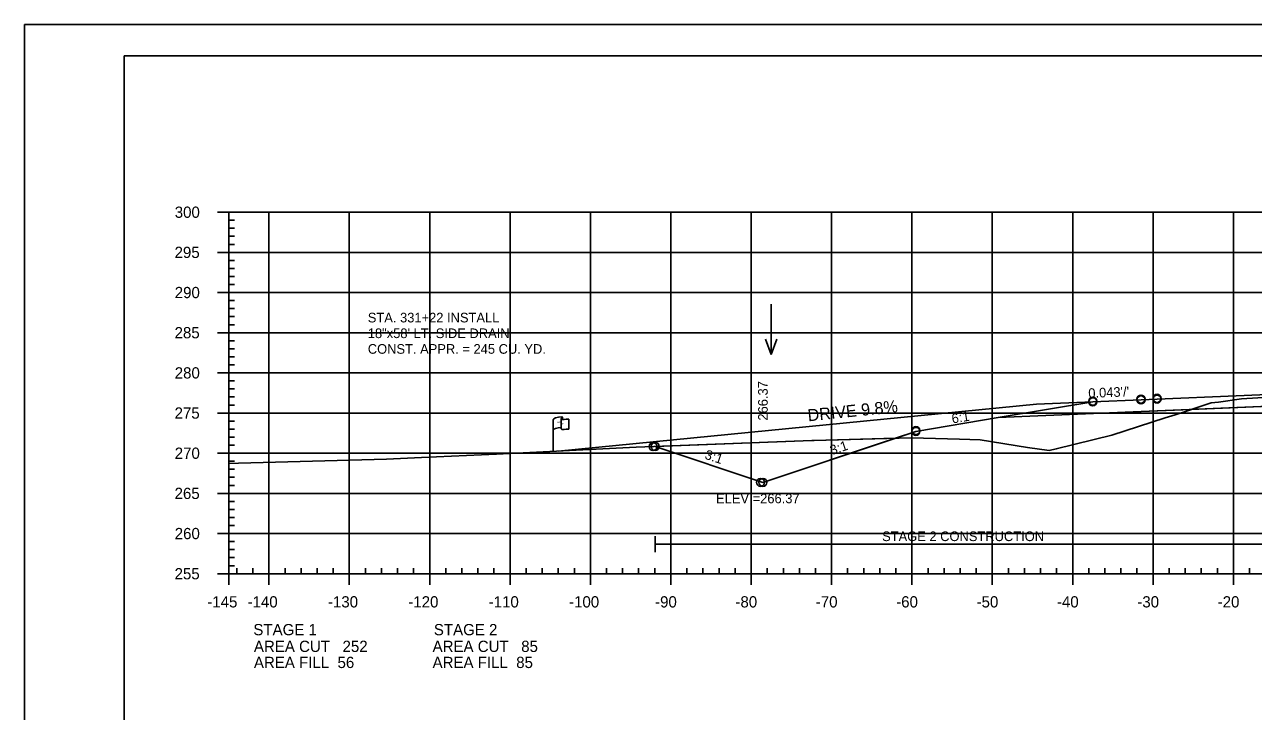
# Model space of a CAD drawing. Extents: x 1365647 to 1367999, y 387113 to 400173.
# Drawn here: x 1365723.7 to 1365876.6, y 399660.8 to 399746.3 of the extents above; entities that cross this region are included whole.
import ezdxf

# ---------------------------------------------------------------- set-up
doc = ezdxf.new("R2010")
doc.units = 0
for name, color, linetype in [('E_Existing ROW', 7, 'Continuous'), ('R_Alt Surface', 7, 'Continuous'), ('R_Axis', 7, 'Continuous'), ('R_Axis Annot', 7, 'Continuous'), ('R_Border', 7, 'Continuous'), ('R_Border Notes', 7, 'Continuous'), ('R_Contours', 7, 'Continuous'), ('R_Draft', 7, 'Continuous'), ('R_Exist Surface', 7, 'Continuous'), ('R_Fin Surface', 7, 'Continuous'), ('R_Fin Surface Annot', 7, 'Continuous'), ('R_Grid', 7, 'Continuous'), ('R_No Plot', 7, 'Continuous'), ('R_Proposed Road', 7, 'Continuous'), ('R_Water', 7, 'Continuous'), ('R_Water Annot', 7, 'Continuous')]:
    doc.layers.add(name, color=color, linetype=linetype)

msp = doc.modelspace()

# ---------------------------------------------------------------- linework, layer by layer
at = {"layer": 'E_Existing ROW'}
for p, q in [((1365789.46, 399693.22), (1365789.46, 399697.17)), ((1365790.45, 399697.27), (1365790.45, 399697.26)), ((1365790.45, 399697.26), (1365790.45, 399696.03)), ((1365790.62, 399697.42), (1365790.62, 399697.18)), ((1365791.39, 399697.23), (1365791.39, 399695.99))]:
    msp.add_line(p, q, dxfattribs=at)
for centre, radius, start, end in [((1365790.54, 399697.42), 0.0783, 263.0712, 93.9564), ((1365790.53, 399697.27), 0.078, 88.6458, 274.2828), ((1365790.53, 399696.03), 0.0783, 180, 273.9564)]:
    msp.add_arc(centre, radius, start, end, dxfattribs=at)
for centre, major_axis, ratio, start_param, end_param in [((1365791.04, 399697.22), (-1.58, -0.04), 0.19887, 5.030368, 6.283185), ((1365791.03, 399695.9), (-1.58, -0.04), 0.19887, 5.083035, 6.194897), ((1365791.75, 399697.33), (-1.23, -0.13), 0.052933, 0.159456, 1.268315), ((1365791.75, 399696.09), (-1.23, -0.13), 0.052933, 0.159456, 1.268315)]:
    msp.add_ellipse(centre, major_axis=major_axis, ratio=ratio, start_param=start_param, end_param=end_param, dxfattribs=at)
at = {"layer": 'R_Alt Surface'}
msp.add_lwpolyline([(1365844.82, 399697.41), (1365862.59, 399698.16), (1365880.5, 399698.93), (1365880.5, 399700.22), (1365894.09, 399700.8), (1365904.75, 399701.25), (1365904.75, 399699.96), (1365925.59, 399700.85), (1365944.1, 399700.48)], dxfattribs=at)
at = {"layer": 'R_Axis'}
for p, q in [((1365747.69, 399722.98), (1365749.09, 399722.98)), ((1365749.09, 399677.98), (1365749.09, 399722.98)), ((1365749.09, 399721.98), (1365749.79, 399721.98)), ((1365749.09, 399720.98), (1365749.79, 399720.98)), ((1365749.09, 399719.98), (1365749.79, 399719.98)), ((1365749.09, 399718.98), (1365749.79, 399718.98)), ((1365747.69, 399717.98), (1365749.09, 399717.98)), ((1365749.09, 399716.98), (1365749.79, 399716.98)), ((1365749.09, 399715.98), (1365749.79, 399715.98)), ((1365749.09, 399714.98), (1365749.79, 399714.98)), ((1365747.69, 399712.98), (1365749.09, 399712.98)), ((1365749.09, 399713.98), (1365749.79, 399713.98)), ((1365749.09, 399711.98), (1365749.79, 399711.98)), ((1365749.09, 399710.98), (1365749.79, 399710.98)), ((1365749.09, 399709.98), (1365749.79, 399709.98)), ((1365749.09, 399708.98), (1365749.79, 399708.98)), ((1365747.69, 399707.98), (1365749.09, 399707.98)), ((1365749.09, 399706.98), (1365749.79, 399706.98)), ((1365749.09, 399705.98), (1365749.79, 399705.98)), ((1365749.09, 399704.98), (1365749.79, 399704.98)), ((1365749.09, 399703.98), (1365749.79, 399703.98)), ((1365747.69, 399702.98), (1365749.09, 399702.98)), ((1365749.09, 399701.98), (1365749.79, 399701.98)), ((1365749.09, 399700.98), (1365749.79, 399700.98)), ((1365749.09, 399699.98), (1365749.79, 399699.98)), ((1365747.69, 399697.98), (1365749.09, 399697.98)), ((1365749.09, 399698.98), (1365749.79, 399698.98)), ((1365749.09, 399696.98), (1365749.79, 399696.98)), ((1365749.09, 399695.98), (1365749.79, 399695.98)), ((1365749.09, 399694.98), (1365749.79, 399694.98)), ((1365747.69, 399692.98), (1365749.09, 399692.98)), ((1365749.09, 399693.98), (1365749.79, 399693.98)), ((1365749.09, 399691.98), (1365749.79, 399691.98)), ((1365749.09, 399690.98), (1365749.79, 399690.98)), ((1365749.09, 399689.98), (1365749.79, 399689.98)), ((1365749.09, 399688.98), (1365749.79, 399688.98)), ((1365747.69, 399687.98), (1365749.09, 399687.98)), ((1365749.09, 399686.98), (1365749.79, 399686.98)), ((1365749.09, 399685.98), (1365749.79, 399685.98)), ((1365749.09, 399684.98), (1365749.79, 399684.98)), ((1365749.09, 399683.98), (1365749.79, 399683.98)), ((1365747.69, 399682.98), (1365749.09, 399682.98)), ((1365749.09, 399681.98), (1365749.79, 399681.98)), ((1365749.09, 399680.98), (1365749.79, 399680.98)), ((1365749.09, 399679.98), (1365749.79, 399679.98)), ((1365747.69, 399677.98), (1365749.09, 399677.98)), ((1365749.09, 399678.98), (1365749.79, 399678.98)), ((1365749.09, 399677.98), (1365749.09, 399678.68)), ((1365749.09, 399677.98), (1366039.09, 399677.98)), ((1365749.09, 399676.58), (1365749.09, 399677.98)), ((1365750.09, 399677.98), (1365750.09, 399678.68)), ((1365752.09, 399677.98), (1365752.09, 399678.68)), ((1365754.09, 399676.58), (1365754.09, 399677.98)), ((1365756.09, 399677.98), (1365756.09, 399678.68)), ((1365758.09, 399677.98), (1365758.09, 399678.68)), ((1365760.09, 399677.98), (1365760.09, 399678.68)), ((1365762.09, 399677.98), (1365762.09, 399678.68)), ((1365764.09, 399676.58), (1365764.09, 399677.98)), ((1365766.09, 399677.98), (1365766.09, 399678.68)), ((1365768.09, 399677.98), (1365768.09, 399678.68)), ((1365770.09, 399677.98), (1365770.09, 399678.68)), ((1365772.09, 399677.98), (1365772.09, 399678.68)), ((1365774.09, 399676.58), (1365774.09, 399677.98)), ((1365776.09, 399677.98), (1365776.09, 399678.68)), ((1365778.09, 399677.98), (1365778.09, 399678.68)), ((1365780.09, 399677.98), (1365780.09, 399678.68)), ((1365782.09, 399677.98), (1365782.09, 399678.68)), ((1365784.09, 399676.58), (1365784.09, 399677.98)), ((1365786.09, 399677.98), (1365786.09, 399678.68)), ((1365788.09, 399677.98), (1365788.09, 399678.68)), ((1365790.09, 399677.98), (1365790.09, 399678.68)), ((1365792.09, 399677.98), (1365792.09, 399678.68)), ((1365794.09, 399676.58), (1365794.09, 399677.98)), ((1365796.09, 399677.98), (1365796.09, 399678.68)), ((1365798.09, 399677.98), (1365798.09, 399678.68)), ((1365800.09, 399677.98), (1365800.09, 399678.68)), ((1365802.09, 399677.98), (1365802.09, 399678.68)), ((1365804.09, 399676.58), (1365804.09, 399677.98)), ((1365806.09, 399677.98), (1365806.09, 399678.68)), ((1365808.09, 399677.98), (1365808.09, 399678.68)), ((1365810.09, 399677.98), (1365810.09, 399678.68)), ((1365812.09, 399677.98), (1365812.09, 399678.68)), ((1365814.09, 399676.58), (1365814.09, 399677.98)), ((1365816.09, 399677.98), (1365816.09, 399678.68)), ((1365818.09, 399677.98), (1365818.09, 399678.68)), ((1365820.09, 399677.98), (1365820.09, 399678.68)), ((1365822.09, 399677.98), (1365822.09, 399678.68)), ((1365824.09, 399676.58), (1365824.09, 399677.98)), ((1365826.09, 399677.98), (1365826.09, 399678.68)), ((1365828.09, 399677.98), (1365828.09, 399678.68)), ((1365830.09, 399677.98), (1365830.09, 399678.68)), ((1365832.09, 399677.98), (1365832.09, 399678.68)), ((1365834.09, 399676.58), (1365834.09, 399677.98)), ((1365836.09, 399677.98), (1365836.09, 399678.68)), ((1365838.09, 399677.98), (1365838.09, 399678.68)), ((1365840.09, 399677.98), (1365840.09, 399678.68)), ((1365842.09, 399677.98), (1365842.09, 399678.68)), ((1365844.09, 399676.58), (1365844.09, 399677.98)), ((1365846.09, 399677.98), (1365846.09, 399678.68)), ((1365848.09, 399677.98), (1365848.09, 399678.68)), ((1365850.09, 399677.98), (1365850.09, 399678.68)), ((1365852.09, 399677.98), (1365852.09, 399678.68)), ((1365854.09, 399676.58), (1365854.09, 399677.98)), ((1365856.09, 399677.98), (1365856.09, 399678.68)), ((1365858.09, 399677.98), (1365858.09, 399678.68)), ((1365860.09, 399677.98), (1365860.09, 399678.68)), ((1365862.09, 399677.98), (1365862.09, 399678.68)), ((1365864.09, 399676.58), (1365864.09, 399677.98)), ((1365866.09, 399677.98), (1365866.09, 399678.68)), ((1365868.09, 399677.98), (1365868.09, 399678.68)), ((1365870.09, 399677.98), (1365870.09, 399678.68)), ((1365872.09, 399677.98), (1365872.09, 399678.68)), ((1365874.09, 399676.58), (1365874.09, 399677.98)), ((1365876.09, 399677.98), (1365876.09, 399678.68))]:
    msp.add_line(p, q, dxfattribs=at)
at = {"layer": 'R_Border'}
for p, q in [((1365736.09, 399742.44), (1366052.27, 399742.44)), ((1365736.09, 399536.98), (1365736.09, 399742.44))]:
    msp.add_line(p, q, dxfattribs=at)
at = {"layer": 'R_Contours'}
for points in [[(1365868.82, 399698.43), (1365871.32, 399699.26), (1365872.25, 399699.34), (1365875.08, 399699.74), (1365879.82, 399700.06), (1365880.5, 399700.1), (1365880.5, 399698.93)], [(1365832.06, 399694.86), (1365834.05, 399694.91), (1365839.99, 399694.73), (1365842.56, 399694.65), (1365848.48, 399693.7), (1365851.16, 399693.3), (1365852.05, 399693.51), (1365858.94, 399695.24), (1365865.61, 399697.38), (1365866.83, 399697.77), (1365867.86, 399698.11), (1365868.82, 399698.43), (1365862.59, 399698.16), (1365844.82, 399697.41), (1365834.59, 399695.7)], [(1365802.15, 399693.82), (1365821.63, 399694.56), (1365821.77, 399694.57), (1365821.94, 399694.57), (1365832.06, 399694.86), (1365815.55, 399689.35)]]:
    msp.add_lwpolyline(points, close=True, dxfattribs=at)
at = {"layer": 'R_Exist Surface'}
msp.add_lwpolyline([(1365749.09, 399691.72), (1365750.32, 399691.76), (1365768.71, 399692.25), (1365773.08, 399692.43), (1365782.42, 399692.88), (1365799.78, 399693.73), (1365821.63, 399694.56), (1365821.77, 399694.57), (1365821.94, 399694.57), (1365834.05, 399694.91), (1365839.99, 399694.73), (1365842.56, 399694.65), (1365848.48, 399693.7), (1365851.16, 399693.3), (1365852.05, 399693.51), (1365858.94, 399695.24), (1365865.61, 399697.38), (1365866.83, 399697.77), (1365867.86, 399698.11), (1365871.32, 399699.26), (1365872.25, 399699.34), (1365875.08, 399699.74), (1365879.82, 399700.06)], dxfattribs=at)
at = {"layer": 'R_Fin Surface'}
msp.add_lwpolyline([(1365802.15, 399693.82), (1365815.55, 399689.35), (1365834.59, 399695.7), (1365844.82, 399697.41), (1365856.59, 399699.37), (1365862.59, 399699.62), (1365864.59, 399699.71), (1365894.09, 399700.97), (1365923.59, 399702.22), (1365925.59, 399702.31), (1365931.59, 399702.56), (1365944.1, 399700.48), (1365953.59, 399698.9), (1365958.78, 399697.17), (1365995.89, 399709.53)], dxfattribs=at)
at = {"layer": 'R_Grid'}
for p, q in [((1365749.09, 399722.98), (1366039.09, 399722.98)), ((1365749.09, 399677.98), (1365749.09, 399722.98)), ((1365754.09, 399677.98), (1365754.09, 399722.98)), ((1365764.09, 399677.98), (1365764.09, 399722.98)), ((1365774.09, 399677.98), (1365774.09, 399722.98)), ((1365784.09, 399677.98), (1365784.09, 399722.98)), ((1365794.09, 399677.98), (1365794.09, 399722.98)), ((1365804.09, 399677.98), (1365804.09, 399722.98)), ((1365814.09, 399677.98), (1365814.09, 399722.98)), ((1365824.09, 399677.98), (1365824.09, 399722.98)), ((1365834.09, 399677.98), (1365834.09, 399722.98)), ((1365844.09, 399677.98), (1365844.09, 399722.98)), ((1365854.09, 399677.98), (1365854.09, 399722.98)), ((1365864.09, 399677.98), (1365864.09, 399722.98)), ((1365874.09, 399677.98), (1365874.09, 399722.98)), ((1365749.09, 399717.98), (1366039.09, 399717.98)), ((1365749.09, 399712.98), (1366039.09, 399712.98)), ((1365749.09, 399707.98), (1366039.09, 399707.98)), ((1365749.09, 399702.98), (1366039.09, 399702.98)), ((1365749.09, 399697.98), (1366039.09, 399697.98)), ((1365749.09, 399692.98), (1366039.09, 399692.98)), ((1365749.09, 399687.98), (1366039.09, 399687.98)), ((1365749.09, 399682.98), (1366039.09, 399682.98)), ((1365749.09, 399677.98), (1366039.09, 399677.98))]:
    msp.add_line(p, q, dxfattribs=at)
at = {"layer": 'R_No Plot'}
msp.add_line((1365723.69, 399746.34), (1366057.03, 399746.34), dxfattribs=at)
msp.add_lwpolyline([(1365723.69, 399746.34), (1366057.03, 399746.34), (1366057.03, 399533), (1365723.69, 399533)], close=True, dxfattribs=at)
for centre in [(1365856.59, 399699.47), (1365856.59, 399699.37), (1365856.59, 399699.37), (1365862.59, 399699.72), (1365862.59, 399699.62), (1365862.59, 399699.62), (1365864.59, 399699.81), (1365864.59, 399699.71), (1365864.59, 399699.71), (1365834.59, 399695.8), (1365834.59, 399695.7), (1365834.59, 399695.7), (1365801.88, 399693.81), (1365802.15, 399693.82), (1365802.15, 399693.82), (1365815.25, 399689.35), (1365815.55, 399689.35), (1365815.55, 399689.35)]:
    msp.add_circle(centre, 0.5, dxfattribs=at)
at = {"layer": 'R_Proposed Road'}
for q in [(1365790.09, 399693.25), (1365856.59, 399699.37)]:
    msp.add_line((1365849.6, 399699.09), q, dxfattribs=at)
at = {"layer": 'R_Water'}
for p, q in [((1365802.15, 399680.65), (1365802.15, 399682.65)), ((1365802.15, 399681.65), (1365880.5, 399681.65))]:
    msp.add_line(p, q, dxfattribs=at)
at = {"layer": 'R_Water Annot'}
for p, q in [((1365816.59, 399711.55), (1365816.59, 399705.27)), ((1365816.59, 399705.27), (1365815.89, 399707.19)), ((1365816.59, 399705.27), (1365817.29, 399707.19))]:
    msp.add_line(p, q, dxfattribs=at)

# ---------------------------------------------------------------- texts
at = {"layer": 'E_Existing ROW'}
for s, height, rotation, p in [('R ', 0.2, 9.9884, (1365789.98, 399696.68)), (' O', 0.2, 9.9884, (1365790.12, 399696.72)), ('W', 0.2, 351.1788, (1365790.45, 399696.55)), ('DWB 11-9-07', 0.001, 90, (1365790.62, 399697.18)), ('DWB 11-9-07', 0.001, 5.0717, (1365791.38, 399695.99)), ('DWB 11-9-07', 0.001, 90, (1365789.46, 399693.22))]:
    msp.add_text(s, height=height, rotation=rotation, dxfattribs=at).set_placement(p)
at = {"layer": 'R_Axis Annot'}
for s, p in [('300', (1365742.37, 399722.28)), ('295', (1365742.35, 399717.28)), ('290', (1365742.37, 399712.28)), ('285', (1365742.35, 399707.28)), ('280', (1365742.37, 399702.28)), ('275', (1365742.35, 399697.28)), ('270', (1365742.37, 399692.28)), ('265', (1365742.35, 399687.28)), ('260', (1365742.37, 399682.28)), ('255', (1365742.35, 399677.28)), ('-145', (1365746.42, 399673.78)), ('-140', (1365751.43, 399673.78)), ('-130', (1365761.43, 399673.78)), ('-120', (1365771.43, 399673.78)), ('-110', (1365781.43, 399673.78)), ('-100', (1365791.43, 399673.78)), ('-90', (1365802.13, 399673.78)), ('-80', (1365812.13, 399673.78)), ('-70', (1365822.13, 399673.78)), ('-60', (1365832.13, 399673.78)), ('-50', (1365842.13, 399673.78)), ('-40', (1365852.13, 399673.78)), ('-30', (1365862.13, 399673.78)), ('-20', (1365872.13, 399673.78)), ('STAGE 1', (1365752.15, 399670.32)), ('STAGE 2', (1365774.61, 399670.32)), ('AREA CUT   252', (1365752.22, 399668.24)), ('AREA CUT   85', (1365774.45, 399668.24)), ('AREA FILL  56', (1365752.22, 399666.24)), ('AREA FILL  85', (1365774.45, 399666.24))]:
    msp.add_text(s, height=1.4, dxfattribs=at).set_placement(p)
at = {"layer": 'R_Border Notes'}
msp.add_text('ELEV.=266.37', height=1.2, dxfattribs=at).set_placement((1365809.72, 399686.75))
at = {"layer": 'R_Draft'}
for s, p in [('STA. 331+22 INSTALL ', (1365766.39, 399709.26)), ('18"x58\' LT. SIDE DRAIN', (1365766.39, 399707.31)), ('CONST. APPR. = 245 CU. YD.', (1365766.39, 399705.36))]:
    msp.add_text(s, height=1.2, rotation=360, dxfattribs=at).set_placement(p)
at = {"layer": 'R_Fin Surface Annot'}
for s, rotation, p in [('266.37', 90, (1365816.15, 399697.04)), ("0.043'/'", 2.4388, (1365856.06, 399699.85)), ('6:1', 9.4623, (1365839.13, 399696.67)), ('3:1', 18.4349, (1365824.12, 399692.74)), ('3:1', 341.5651, (1365808.22, 399692.32))]:
    msp.add_text(s, height=1.2, rotation=rotation, dxfattribs=at).set_placement(p)
at = {"layer": 'R_Proposed Road'}
msp.add_text('DRIVE 9.8%', height=1.5, rotation=5.9294, dxfattribs=at).set_placement((1365821.19, 399696.94))
at = {"layer": 'R_Water'}
msp.add_text('STAGE 2 CONSTRUCTION', height=1.2, dxfattribs=at).set_placement((1365830.38, 399682.04))

doc.saveas('drawing.dxf')
